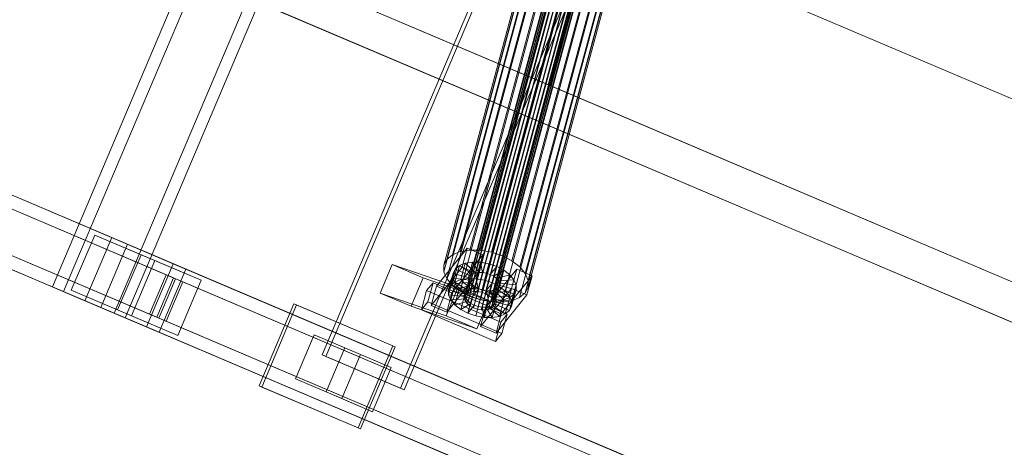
# Model space of a CAD drawing. Header units: millimetres. Extents: x -4738 to 65662, y -68080 to 6847.
# Tile 580 of 656: x 23953 to 24528, y -21184 to -20934. Entities that reach past the tile are written whole.
import ezdxf

# ---------------------------------------------------------------- set-up
doc = ezdxf.new("R2010")
doc.units = ezdxf.units.MM
doc.layers.add('superior_C10', color=7, linetype='Continuous', lineweight=0)

msp = doc.modelspace()

# ---------------------------------------------------------------- linework, layer by layer
at = {"layer": 'superior_C10'}
for p, q in [((18241.459, -18440.523), (27684.903, -22449.244)), ((27685.833, -22449.639), (18242.389, -18440.917)), ((23971.831, -21090.327), (24323.505, -20261.879)), ((24329.964, -20264.621), (23978.29, -21093.069)), ((24359.577, -20277.192), (24007.903, -21105.639)), ((24014.362, -21108.381), (24366.036, -20279.934)), ((24129.316, -21130.02), (24461.453, -20347.597)), ((24463.667, -20348.537), (24131.531, -21130.96)), ((24507.265, -20367.044), (24175.128, -21149.467)), ((24177.342, -21150.407), (24509.479, -20367.984)), ((23377.381, -20597.134), (24261.434, -20972.413)), ((24262.533, -20972.879), (23378.48, -20597.601)), ((24006.42, -21061.555), (22924.248, -20602.175)), ((24015.647, -21065.472), (22933.475, -20606.092)), ((24042.546, -21085.038), (22925.312, -20610.775)), ((24043.784, -21085.563), (22926.55, -20611.3)), ((24042.405, -21076.83), (22960.233, -20617.451)), ((24049.786, -21079.964), (22967.615, -20620.584)), ((24032.778, -21108.051), (22915.544, -20633.787)), ((22916.781, -20634.313), (24034.015, -21108.576)), ((23990.79, -21098.375), (22908.618, -20638.995)), ((22917.845, -20642.912), (24000.017, -21102.292)), ((24026.775, -21113.65), (22944.603, -20654.271)), ((22951.985, -20657.404), (24034.156, -21116.784)), ((24287.239, -20876.578), (24261.434, -20972.413)), ((24262.533, -20972.879), (24288.338, -20877.045)), ((24287.239, -20876.578), (25171.292, -21251.857)), ((25172.391, -21252.324), (24288.338, -20877.045)), ((24270.345, -20885.552), (24214.22, -21093.992)), ((24271.971, -20884.891), (24215.847, -21093.331)), ((24273.961, -20884.576), (24217.836, -21093.016)), ((24276.178, -20884.628), (24220.054, -21093.068)), ((24278.473, -20885.045), (24222.349, -21093.484)), ((24280.688, -20885.797), (24224.564, -21094.236)), ((24253.79, -20891.88), (24205.407, -21071.569)), ((24258.38, -20890.014), (24209.997, -21069.703)), ((24268.588, -20889.063), (24212.464, -21097.503)), ((24268.594, -20887.712), (24212.469, -21096.152)), ((24269.177, -20890.476), (24213.053, -21098.916)), ((24213.068, -21094.954), (24269.193, -20886.514)), ((24270.32, -20891.855), (24214.195, -21100.294)), ((24263.996, -20889.124), (24215.613, -21068.814)), ((24270.255, -20889.272), (24221.871, -21068.962)), ((24282.672, -20886.833), (24226.548, -21095.272)), ((24284.291, -20888.083), (24228.167, -21096.522)), ((24276.73, -20890.447), (24228.347, -21070.137)), ((24285.434, -20889.461), (24229.309, -21097.901)), ((24286.022, -20890.874), (24229.898, -21099.314)), ((24202.156, -21074.284), (24250.539, -20894.595)), ((24271.938, -20893.105), (24215.814, -21101.544)), ((24273.923, -20894.141), (24217.798, -21102.58)), ((24276.138, -20894.893), (24220.013, -21103.332)), ((24278.432, -20895.309), (24222.308, -21103.749)), ((24280.65, -20895.361), (24224.525, -21103.801)), ((24282.64, -20895.046), (24226.515, -21103.486)), ((24284.266, -20894.385), (24228.141, -21102.825)), ((24285.418, -20893.423), (24229.293, -21101.863)), ((24286.017, -20892.225), (24229.892, -21100.665)), ((24282.981, -20892.569), (24234.598, -21072.259)), ((24288.582, -20895.494), (24240.199, -21075.183)), ((24248.833, -20901.788), (24200.45, -21081.478)), ((24248.849, -20897.975), (24200.466, -21077.664)), ((24293.15, -20899.021), (24244.767, -21078.711)), ((24296.374, -20902.911), (24247.991, -21082.601)), ((24250.495, -20905.776), (24202.112, -21085.466)), ((24298.036, -20906.899), (24249.653, -21086.589)), ((24253.719, -20909.667), (24205.336, -21089.356)), ((24258.288, -20913.194), (24209.905, -21092.883)), ((24296.33, -20914.093), (24247.947, -21093.782)), ((24298.02, -20910.713), (24249.637, -21090.402)), ((24263.888, -20916.118), (24215.505, -21095.808)), ((24270.139, -20918.24), (24221.756, -21097.93)), ((24276.615, -20919.415), (24228.232, -21099.105)), ((24282.873, -20919.563), (24234.49, -21099.253)), ((24288.489, -20918.674), (24240.106, -21098.363)), ((24293.079, -20916.808), (24244.696, -21096.497)), ((24261.434, -20972.413), (25145.487, -21347.691)), ((24262.533, -20972.879), (24261.434, -20972.413)), ((25146.586, -21348.158), (24262.533, -20972.879)), ((23982.853, -21092.29), (23996.529, -21060.072)), ((24006.42, -21061.555), (23990.79, -21098.375)), ((23996.529, -21060.072), (24023.583, -21071.557)), ((23996.529, -21060.072), (24031.592, -21074.956)), ((24015.647, -21065.472), (24006.42, -21061.555)), ((25088.591, -21520.934), (24006.42, -21061.555)), ((24000.017, -21102.292), (24015.647, -21065.472)), ((25097.818, -21524.851), (24015.647, -21065.472)), ((24196.081, -21089.958), (24214.122, -21067.707)), ((24205.407, -21071.569), (24209.997, -21069.703)), ((24209.997, -21069.703), (24215.613, -21068.814)), ((24214.122, -21067.707), (24211.111, -21078.888)), ((24223.136, -21071.545), (24214.122, -21067.707)), ((24215.613, -21068.814), (24221.871, -21068.962)), ((24221.871, -21068.962), (24228.347, -21070.137)), ((24228.347, -21070.137), (24234.598, -21072.259)), ((24023.583, -21071.557), (24009.907, -21103.774)), ((24031.592, -21074.956), (24017.915, -21107.174)), ((24023.583, -21071.557), (24058.646, -21086.441)), ((24058.646, -21086.441), (24031.592, -21074.956)), ((24200.466, -21077.664), (24202.156, -21074.284)), ((24202.156, -21074.284), (24205.407, -21071.569)), ((24223.136, -21071.545), (24205.095, -21093.796)), ((24217.131, -21075.843), (24212.93, -21076.508)), ((24217.131, -21075.843), (24214.55, -21085.427)), ((24220.847, -21081.835), (24217.131, -21075.843)), ((24221.813, -21075.954), (24217.131, -21075.843)), ((24221.813, -21075.954), (24219.232, -21085.537)), ((24220.125, -21082.726), (24223.136, -21071.545)), ((24223.065, -21081.887), (24221.813, -21075.954)), ((24226.657, -21076.833), (24221.813, -21075.954)), ((24234.598, -21072.259), (24240.199, -21075.183)), ((24240.199, -21075.183), (24244.767, -21078.711)), ((24042.405, -21076.83), (24026.775, -21113.65)), ((24034.156, -21116.784), (24049.786, -21079.964)), ((24049.786, -21079.964), (24042.405, -21076.83)), ((25124.576, -21536.21), (24042.405, -21076.83)), ((25131.958, -21539.343), (24049.786, -21079.964)), ((24163.232, -21093.914), (24170.218, -21077.326)), ((24170.218, -21077.326), (24188.254, -21084.983)), ((24170.218, -21077.326), (24208.731, -21090.56)), ((24211.111, -21078.888), (24193.071, -21101.139)), ((24200.45, -21081.478), (24200.466, -21077.664)), ((24202.112, -21085.466), (24200.45, -21081.478)), ((24204.485, -21089.519), (24207.065, -21079.935)), ((24207.065, -21079.935), (24205.8, -21082.463)), ((24209.497, -21077.904), (24206.916, -21087.488)), ((24209.497, -21077.904), (24207.065, -21079.935)), ((24207.065, -21079.935), (24216.079, -21083.773)), ((24212.93, -21076.508), (24209.497, -21077.904)), ((24217.231, -21082.811), (24209.497, -21077.904)), ((24212.93, -21076.508), (24210.35, -21086.092)), ((24211.111, -21078.888), (24220.125, -21082.726)), ((24218.857, -21082.15), (24212.93, -21076.508)), ((24226.657, -21076.833), (24224.076, -21086.416)), ((24224.925, -21102.24), (24242.966, -21079.989)), ((24225.359, -21082.304), (24226.657, -21076.833)), ((24231.333, -21078.42), (24226.657, -21076.833)), ((24227.574, -21083.056), (24231.333, -21078.42)), ((24231.333, -21078.42), (24228.752, -21088.003)), ((24229.558, -21084.092), (24235.522, -21080.607)), ((24235.522, -21080.607), (24231.333, -21078.42)), ((24235.522, -21080.607), (24232.941, -21090.191)), ((24238.939, -21083.246), (24235.522, -21080.607)), ((24242.966, -21079.989), (24239.956, -21091.17)), ((24251.98, -21083.827), (24242.966, -21079.989)), ((24244.767, -21078.711), (24247.991, -21082.601)), ((24038.315, -21083.242), (24028.547, -21106.255)), ((24032.778, -21108.051), (24042.546, -21085.038)), ((24043.784, -21085.563), (24034.015, -21108.576)), ((24038.246, -21110.372), (24048.014, -21087.359)), ((24048.014, -21087.359), (24038.315, -21083.242)), ((25085.425, -21527.738), (24038.315, -21083.242)), ((24042.546, -21085.038), (24043.784, -21085.563)), ((24044.97, -21118.658), (24058.646, -21086.441)), ((25095.124, -21531.855), (24048.014, -21087.359)), ((24188.254, -21084.983), (24181.268, -21101.57)), ((24188.254, -21084.983), (24226.768, -21098.216)), ((24202.084, -21104.977), (24220.125, -21082.726)), ((24205.336, -21089.356), (24202.112, -21085.466)), ((24205.789, -21085.316), (24203.209, -21094.9)), ((24205.8, -21082.463), (24203.22, -21092.047)), ((24205.8, -21082.463), (24205.789, -21085.316)), ((24215.474, -21086.322), (24205.789, -21085.316)), ((24205.789, -21085.316), (24207.032, -21088.299)), ((24215.48, -21084.971), (24205.8, -21082.463)), ((24206.916, -21087.488), (24210.35, -21086.092)), ((24210.35, -21086.092), (24214.55, -21085.427)), ((24210.35, -21086.092), (24216.277, -21091.734)), ((24212.894, -21095.906), (24215.474, -21086.322)), ((24212.899, -21094.554), (24215.48, -21084.971)), ((24216.079, -21083.773), (24213.498, -21093.357)), ((24214.55, -21085.427), (24218.266, -21091.418)), ((24214.55, -21085.427), (24219.232, -21085.537)), ((24214.65, -21092.395), (24217.231, -21082.811)), ((24215.474, -21086.322), (24215.48, -21084.971)), ((24216.063, -21087.735), (24215.474, -21086.322)), ((24215.48, -21084.971), (24216.079, -21083.773)), ((24216.079, -21083.773), (24217.231, -21082.811)), ((24216.277, -21091.734), (24218.857, -21082.15)), ((24217.231, -21082.811), (24218.857, -21082.15)), ((24218.266, -21091.418), (24220.847, -21081.835)), ((24218.857, -21082.15), (24220.847, -21081.835)), ((24219.232, -21085.537), (24220.484, -21091.471)), ((24219.232, -21085.537), (24224.076, -21086.416)), ((24220.484, -21091.471), (24223.065, -21081.887)), ((24220.847, -21081.835), (24223.065, -21081.887)), ((24222.779, -21091.887), (24225.359, -21082.304)), ((24224.076, -21086.416), (24222.779, -21091.887)), ((24223.065, -21081.887), (24225.359, -21082.304)), ((24224.076, -21086.416), (24228.752, -21088.003)), ((24224.994, -21092.639), (24227.574, -21083.056)), ((24225.359, -21082.304), (24227.574, -21083.056)), ((24226.978, -21093.675), (24229.558, -21084.092)), ((24227.574, -21083.056), (24229.558, -21084.092)), ((24228.597, -21094.925), (24231.177, -21085.342)), ((24229.558, -21084.092), (24231.177, -21085.342)), ((24229.739, -21096.304), (24232.32, -21086.72)), ((24231.177, -21085.342), (24238.939, -21083.246)), ((24231.177, -21085.342), (24232.32, -21086.72)), ((24232.32, -21086.72), (24241.351, -21086.156)), ((24232.32, -21086.72), (24232.908, -21088.133)), ((24251.98, -21083.827), (24233.939, -21106.078)), ((24238.939, -21083.246), (24236.359, -21092.83)), ((24241.351, -21086.156), (24238.771, -21095.74)), ((24241.351, -21086.156), (24238.939, -21083.246)), ((24242.594, -21089.139), (24241.351, -21086.156)), ((24247.991, -21082.601), (24249.653, -21086.589)), ((24248.97, -21095.008), (24251.98, -21083.827)), ((24249.653, -21086.589), (24249.637, -21090.402)), ((24007.903, -21105.639), (23971.831, -21090.327)), ((23978.29, -21093.069), (23971.831, -21090.327)), ((23978.29, -21093.069), (24014.362, -21108.381)), ((24009.907, -21103.774), (23982.853, -21092.29)), ((24017.915, -21107.174), (23982.853, -21092.29)), ((24187.36, -21103.696), (24190.37, -21092.515)), ((24190.37, -21092.515), (24194.129, -21087.88)), ((24190.37, -21092.515), (24233.637, -21110.938)), ((24194.129, -21087.88), (24191.118, -21099.06)), ((24193.071, -21101.139), (24196.081, -21089.958)), ((24237.395, -21106.303), (24194.129, -21087.88)), ((24196.081, -21089.958), (24205.095, -21093.796)), ((24208.731, -21090.56), (24201.746, -21107.147)), ((24203.209, -21094.9), (24203.22, -21092.047)), ((24203.22, -21092.047), (24204.485, -21089.519)), ((24203.22, -21092.047), (24212.899, -21094.554)), ((24207.032, -21088.299), (24204.451, -21097.883)), ((24204.485, -21089.519), (24206.916, -21087.488)), ((24213.498, -21093.357), (24204.485, -21089.519)), ((24209.905, -21092.883), (24205.336, -21089.356)), ((24209.444, -21091.209), (24206.863, -21100.793)), ((24206.916, -21087.488), (24214.65, -21092.395)), ((24216.063, -21087.735), (24207.032, -21088.299)), ((24207.032, -21088.299), (24209.444, -21091.209)), ((24226.768, -21098.216), (24208.731, -21090.56)), ((24217.206, -21089.114), (24209.444, -21091.209)), ((24209.444, -21091.209), (24212.861, -21093.848)), ((24215.505, -21095.808), (24209.905, -21092.883)), ((24218.824, -21090.364), (24212.861, -21093.848)), ((24213.483, -21097.319), (24216.063, -21087.735)), ((24214.65, -21092.395), (24213.498, -21093.357)), ((24214.625, -21098.697), (24217.206, -21089.114)), ((24216.277, -21091.734), (24214.65, -21092.395)), ((24215.847, -21093.331), (24217.836, -21093.016)), ((24217.206, -21089.114), (24216.063, -21087.735)), ((24216.244, -21099.947), (24218.824, -21090.364)), ((24218.266, -21091.418), (24216.277, -21091.734)), ((24220.809, -21091.4), (24217.05, -21096.035)), ((24218.824, -21090.364), (24217.206, -21089.114)), ((24217.836, -21093.016), (24220.054, -21093.068)), ((24218.228, -21100.983), (24220.809, -21091.4)), ((24220.484, -21091.471), (24218.266, -21091.418)), ((24220.809, -21091.4), (24218.824, -21090.364)), ((24220.054, -21093.068), (24222.349, -21093.484)), ((24220.443, -21101.735), (24223.024, -21092.152)), ((24222.779, -21091.887), (24220.484, -21091.471)), ((24223.024, -21092.152), (24220.809, -21091.4)), ((24223.024, -21092.152), (24221.726, -21097.623)), ((24239.956, -21091.17), (24221.915, -21113.421)), ((24222.738, -21102.151), (24225.318, -21092.568)), ((24224.994, -21092.639), (24222.779, -21091.887)), ((24225.318, -21092.568), (24223.024, -21092.152)), ((24224.955, -21102.204), (24227.536, -21092.62)), ((24228.752, -21088.003), (24224.994, -21092.639)), ((24226.978, -21093.675), (24224.994, -21092.639)), ((24227.536, -21092.62), (24225.318, -21092.568)), ((24225.318, -21092.568), (24226.57, -21098.502)), ((24226.945, -21101.889), (24229.526, -21092.305)), ((24232.941, -21090.191), (24226.978, -21093.675)), ((24229.526, -21092.305), (24227.536, -21092.62)), ((24227.536, -21092.62), (24231.252, -21098.612)), ((24228.571, -21101.228), (24231.152, -21091.644)), ((24236.359, -21092.83), (24228.597, -21094.925)), ((24228.752, -21088.003), (24232.941, -21090.191)), ((24231.152, -21091.644), (24229.526, -21092.305)), ((24229.526, -21092.305), (24235.453, -21097.947)), ((24229.723, -21100.265), (24232.304, -21090.682)), ((24230.322, -21099.068), (24232.903, -21089.484)), ((24230.328, -21097.717), (24232.908, -21088.133)), ((24232.304, -21090.682), (24231.152, -21091.644)), ((24231.152, -21091.644), (24238.886, -21096.551)), ((24232.903, -21089.484), (24232.304, -21090.682)), ((24232.304, -21090.682), (24241.318, -21094.52)), ((24232.908, -21088.133), (24232.903, -21089.484)), ((24232.903, -21089.484), (24242.582, -21091.992)), ((24232.908, -21088.133), (24242.594, -21089.139)), ((24232.941, -21090.191), (24236.359, -21092.83)), ((24236.359, -21092.83), (24238.771, -21095.74)), ((24239.956, -21091.17), (24248.97, -21095.008)), ((24242.582, -21091.992), (24240.002, -21101.575)), ((24242.594, -21089.139), (24240.013, -21098.723)), ((24241.318, -21094.52), (24242.582, -21091.992)), ((24242.582, -21091.992), (24242.594, -21089.139)), ((24249.637, -21090.402), (24247.947, -21093.782)), ((23990.79, -21098.375), (24000.017, -21102.292)), ((25072.961, -21557.754), (23990.79, -21098.375)), ((24181.268, -21101.57), (24163.232, -21093.914)), ((24201.746, -21107.147), (24163.232, -21093.914)), ((24205.095, -21093.796), (24202.084, -21104.977)), ((24204.451, -21097.883), (24203.209, -21094.9)), ((24203.209, -21094.9), (24212.894, -21095.906)), ((24204.451, -21097.883), (24213.483, -21097.319)), ((24206.863, -21100.793), (24204.451, -21097.883)), ((24206.863, -21100.793), (24214.625, -21098.697)), ((24212.861, -21093.848), (24210.281, -21103.431)), ((24212.464, -21097.503), (24212.469, -21096.152)), ((24213.053, -21098.916), (24212.464, -21097.503)), ((24212.469, -21096.152), (24213.068, -21094.954)), ((24212.861, -21093.848), (24217.05, -21096.035)), ((24212.899, -21094.554), (24212.894, -21095.906)), ((24212.894, -21095.906), (24213.483, -21097.319)), ((24213.498, -21093.357), (24212.899, -21094.554)), ((24214.195, -21100.294), (24213.053, -21098.916)), ((24213.068, -21094.954), (24214.22, -21093.992)), ((24213.483, -21097.319), (24214.625, -21098.697)), ((24214.22, -21093.992), (24215.847, -21093.331)), ((24217.05, -21096.035), (24214.47, -21105.619)), ((24214.625, -21098.697), (24216.244, -21099.947)), ((24221.756, -21097.93), (24215.505, -21095.808)), ((24217.05, -21096.035), (24221.726, -21097.623)), ((24221.726, -21097.623), (24219.146, -21107.206)), ((24219.782, -21114.803), (24226.768, -21098.216)), ((24221.726, -21097.623), (24226.57, -21098.502)), ((24228.232, -21099.105), (24221.756, -21097.93)), ((24222.349, -21093.484), (24224.564, -21094.236)), ((24226.57, -21098.502), (24223.99, -21108.085)), ((24224.564, -21094.236), (24226.548, -21095.272)), ((24226.548, -21095.272), (24228.167, -21096.522)), ((24226.57, -21098.502), (24231.252, -21098.612)), ((24228.597, -21094.925), (24226.978, -21093.675)), ((24228.167, -21096.522), (24229.309, -21097.901)), ((24229.739, -21096.304), (24228.597, -21094.925)), ((24231.252, -21098.612), (24228.672, -21108.196)), ((24229.309, -21097.901), (24229.898, -21099.314)), ((24238.771, -21095.74), (24229.739, -21096.304)), ((24230.328, -21097.717), (24229.739, -21096.304)), ((24230.322, -21099.068), (24230.328, -21097.717)), ((24240.013, -21098.723), (24230.328, -21097.717)), ((24230.929, -21117.259), (24248.97, -21095.008)), ((24231.252, -21098.612), (24235.453, -21097.947)), ((24235.453, -21097.947), (24232.872, -21107.53)), ((24240.106, -21098.363), (24234.49, -21099.253)), ((24235.453, -21097.947), (24238.886, -21096.551)), ((24238.886, -21096.551), (24236.305, -21106.135)), ((24241.318, -21094.52), (24238.737, -21104.104)), ((24238.771, -21095.74), (24240.013, -21098.723)), ((24238.886, -21096.551), (24241.318, -21094.52)), ((24240.013, -21098.723), (24240.002, -21101.575)), ((24244.696, -21096.497), (24240.106, -21098.363)), ((24247.947, -21093.782), (24244.696, -21096.497)), ((24000.017, -21102.292), (25082.188, -21561.671)), ((24009.907, -21103.774), (24044.97, -21118.658)), ((24092.581, -21148.103), (24112.9, -21100.237)), ((24114.377, -21100.864), (24094.058, -21148.73)), ((24112.9, -21100.237), (24170.616, -21124.738)), ((24112.9, -21100.237), (24114.377, -21100.864)), ((24172.092, -21125.364), (24114.377, -21100.864)), ((24181.268, -21101.57), (24219.782, -21114.803)), ((24191.118, -21099.06), (24187.36, -21103.696)), ((24230.626, -21122.119), (24187.36, -21103.696)), ((24191.118, -21099.06), (24234.385, -21117.483)), ((24202.084, -21104.977), (24193.071, -21101.139)), ((24210.281, -21103.431), (24206.863, -21100.793)), ((24210.281, -21103.431), (24216.244, -21099.947)), ((24214.47, -21105.619), (24210.281, -21103.431)), ((24215.814, -21101.544), (24214.195, -21100.294)), ((24214.47, -21105.619), (24218.228, -21100.983)), ((24217.798, -21102.58), (24215.814, -21101.544)), ((24216.244, -21099.947), (24218.228, -21100.983)), ((24220.013, -21103.332), (24217.798, -21102.58)), ((24218.228, -21100.983), (24220.443, -21101.735)), ((24219.146, -21107.206), (24220.443, -21101.735)), ((24222.308, -21103.749), (24220.013, -21103.332)), ((24220.443, -21101.735), (24222.738, -21102.151)), ((24221.915, -21113.421), (24224.925, -21102.24)), ((24224.525, -21103.801), (24222.308, -21103.749)), ((24223.99, -21108.085), (24222.738, -21102.151)), ((24222.738, -21102.151), (24224.955, -21102.204)), ((24226.515, -21103.486), (24224.525, -21103.801)), ((24224.925, -21102.24), (24233.939, -21106.078)), ((24224.955, -21102.204), (24226.945, -21101.889)), ((24228.672, -21108.196), (24224.955, -21102.204)), ((24228.141, -21102.825), (24226.515, -21103.486)), ((24226.945, -21101.889), (24228.571, -21101.228)), ((24232.872, -21107.53), (24226.945, -21101.889)), ((24229.293, -21101.863), (24228.141, -21102.825)), ((24234.49, -21099.253), (24228.232, -21099.105)), ((24228.571, -21101.228), (24229.723, -21100.265)), ((24236.305, -21106.135), (24228.571, -21101.228)), ((24229.892, -21100.665), (24229.293, -21101.863)), ((24229.723, -21100.265), (24230.322, -21099.068)), ((24238.737, -21104.104), (24229.723, -21100.265)), ((24229.898, -21099.314), (24229.892, -21100.665)), ((24240.002, -21101.575), (24230.322, -21099.068)), ((24238.737, -21104.104), (24236.305, -21106.135)), ((24240.002, -21101.575), (24238.737, -21104.104)), ((24007.903, -21105.639), (24014.362, -21108.381)), ((24017.915, -21107.174), (24044.97, -21118.658)), ((24028.547, -21106.255), (24038.246, -21110.372)), ((25075.656, -21550.75), (24028.547, -21106.255)), ((24034.015, -21108.576), (24032.778, -21108.051)), ((24038.246, -21110.372), (25085.355, -21554.867)), ((24201.746, -21107.147), (24219.782, -21114.803)), ((24219.146, -21107.206), (24214.47, -21105.619)), ((24223.99, -21108.085), (24219.146, -21107.206)), ((24228.672, -21108.196), (24223.99, -21108.085)), ((24232.872, -21107.53), (24228.672, -21108.196)), ((24233.939, -21106.078), (24230.929, -21117.259)), ((24236.305, -21106.135), (24232.872, -21107.53)), ((24237.395, -21106.303), (24233.637, -21110.938)), ((24234.385, -21117.483), (24237.395, -21106.303)), ((24026.775, -21113.65), (24034.156, -21116.784)), ((25108.946, -21573.03), (24026.775, -21113.65)), ((24230.929, -21117.259), (24221.915, -21113.421)), ((24233.637, -21110.938), (24230.626, -21122.119)), ((24034.156, -21116.784), (25116.328, -21576.163)), ((24113.708, -21144.035), (24124.649, -21118.261)), ((24124.649, -21118.261), (24151.704, -21129.746)), ((24124.649, -21118.261), (24142.581, -21125.873)), ((24230.626, -21122.119), (24234.385, -21117.483)), ((24142.581, -21125.873), (24131.64, -21151.647)), ((24169.635, -21137.358), (24142.581, -21125.873)), ((24170.616, -21124.738), (24150.297, -21172.604)), ((24151.773, -21173.23), (24172.092, -21125.364)), ((24172.092, -21125.364), (24170.616, -21124.738)), ((24175.128, -21149.467), (24129.316, -21130.02)), ((24131.531, -21130.96), (24129.316, -21130.02)), ((24131.531, -21130.96), (24177.342, -21150.407)), ((24151.704, -21129.746), (24140.763, -21155.52)), ((24169.635, -21137.358), (24151.704, -21129.746)), ((24158.694, -21163.132), (24169.635, -21137.358)), ((24140.763, -21155.52), (24113.708, -21144.035)), ((24131.64, -21151.647), (24113.708, -21144.035)), ((24150.297, -21172.604), (24092.581, -21148.103)), ((24094.058, -21148.73), (24092.581, -21148.103)), ((24094.058, -21148.73), (24151.773, -21173.23)), ((24175.128, -21149.467), (24177.342, -21150.407)), ((24131.64, -21151.647), (24158.694, -21163.132)), ((24140.763, -21155.52), (24158.694, -21163.132)), ((24150.297, -21172.604), (24151.773, -21173.23))]:
    msp.add_line(p, q, dxfattribs=at)

doc.saveas('drawing.dxf')
